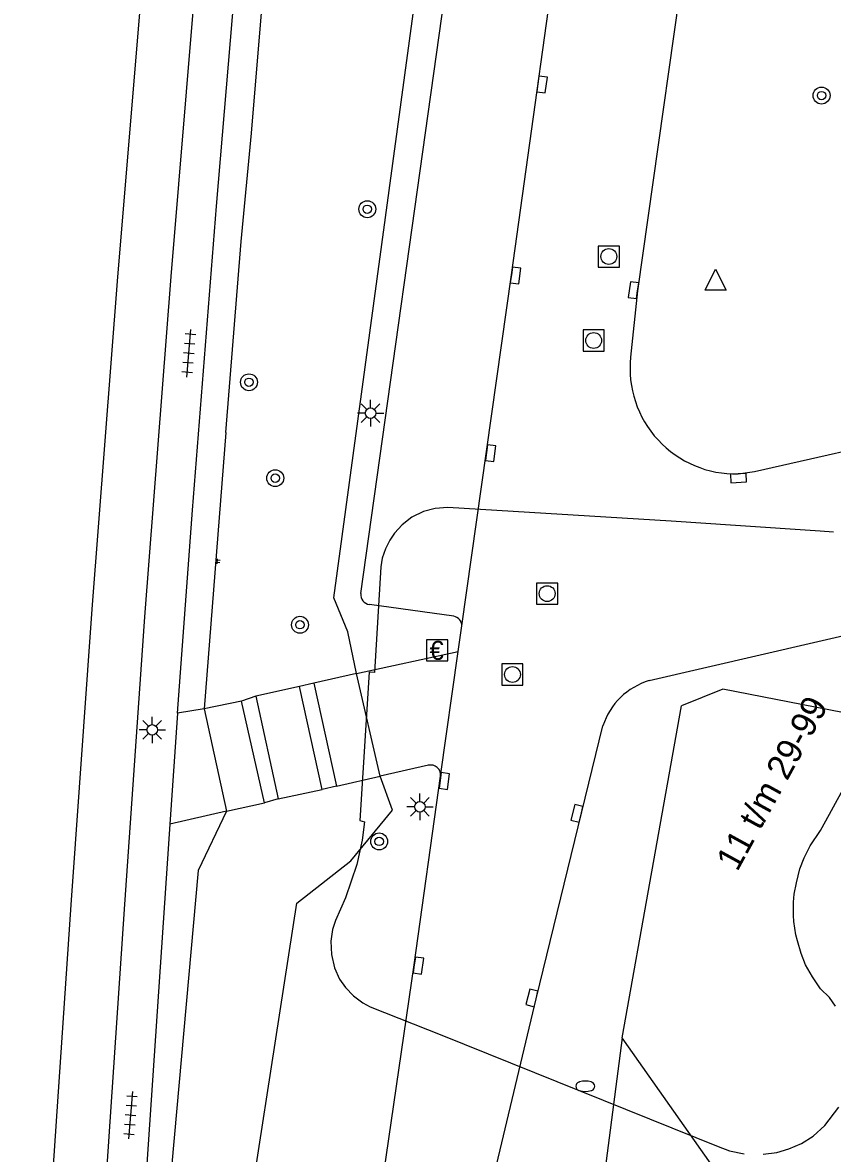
# Model space of a CAD drawing. Extents: x 131000 to 133014, y 396499 to 399001.
# Drawn here: x 132655 to 132693.3, y 396968.2 to 397021.7 of the extents above; entities that cross this region are included whole.
import ezdxf

# ---------------------------------------------------------------- set-up
doc = ezdxf.new("R2010")
doc.units = 0
for name, color, linetype in [('gg-afsc-hekwerk', 7, 'Continuous'), ('gg-knt-BGT kruinlijn', 7, 'Continuous'), ('gg-knt-bovenkant onderkant talud', 7, 'Continuous'), ('gg-knt-trap', 7, 'Continuous'), ('gg-knt-verharding', 7, 'Continuous'), ('gg-knt-verharding nz', 7, 'Continuous'), ('gt-anno-plantopografie huisnummer', 7, 'Continuous'), ('gt-bbg-plantopografie pand', 7, 'Continuous'), ('gt-grn-groengrens', 7, 'Continuous'), ('gt-grn-vlakafsluiter', 7, 'Continuous'), ('gt-symb-betaalautomaat', 7, 'Continuous'), ('gt-symb-boom', 7, 'Continuous'), ('gt-symb-brandkraan', 7, 'Continuous'), ('gt-symb-kolk', 7, 'Continuous'), ('gt-symb-lichtmast', 7, 'Continuous'), ('gt-symb-rioolschacht', 7, 'Continuous'), ('gt-symb-talud symbool', 7, 'Continuous'), ('gt-symb-tegel verharding', 7, 'Continuous'), ('gt-symb-waterafsluiter', 7, 'Continuous')]:
    doc.layers.add(name, color=color, linetype=linetype)

# ---------------------------------------------------------------- blocks, each defined once
blk = doc.blocks.new('gt0-BOOM')
at = {"layer": 'gt-symb-boom'}
for radius in [0.4, 0.2]:
    blk.add_circle((0, 0), radius, dxfattribs=at)
blk = doc.blocks.new('gt0-KOLK')
at = {"layer": 'gt-symb-kolk'}
blk.add_lwpolyline([(0, 0), (0.375, 0), (0.375, 0.4), (-0.375, 0.4), (-0.375, 0), (0, 0)], dxfattribs=at)
blk = doc.blocks.new('gt0-WAFSL')
at = {"layer": 'gt-symb-waterafsluiter'}
for p, q in [((-0.5, -0.333), (0, 0.667)), ((0, 0.667), (0.5, -0.333)), ((0.5, -0.333), (-0.5, -0.333))]:
    blk.add_line(p, q, dxfattribs=at)
blk = doc.blocks.new('gt0-RS')
at = {"layer": 'gt-symb-rioolschacht'}
blk.add_lwpolyline([(-0.5, -0.5), (0.5, -0.5), (0.5, 0.5), (-0.5, 0.5)], close=True, dxfattribs=at)
blk.add_circle((0, 0), 0.375, dxfattribs=at)
blk = doc.blocks.new('gt0-LMAST')
at = {"layer": 'gt-symb-lichtmast'}
for p, q in [((-0.005, 0.246), (-0.005, 0.621)), ((-0.182, 0.173), (-0.447, 0.438)), ((0.172, 0.173), (0.437, 0.438)), ((-0.255, -0.004), (-0.63, -0.004)), ((-0.182, -0.181), (-0.447, -0.446)), ((-0.005, -0.254), (-0.005, -0.629)), ((0.437, -0.446), (0.172, -0.181)), ((0.245, -0.004), (0.62, -0.004))]:
    blk.add_line(p, q, dxfattribs=at)
blk.add_circle((-0.005, -0.004), 0.25, dxfattribs=at)
blk = doc.blocks.new('gt0-BA')
at = {"layer": 'gt-symb-betaalautomaat'}
blk.add_lwpolyline([(-0.498, -0.507), (0.502, -0.507), (0.502, 0.493), (-0.498, 0.493)], close=True, dxfattribs=at)
blk.add_text('€', height=0.9, dxfattribs=at).set_placement((-0.357, -0.457))
blk = doc.blocks.new('gt0-BR')
at = {"layer": 'gt-symb-brandkraan'}
for centre, radius, start, end in [((-0.244, 0), 0.206, 107.5669, 252.4331), ((0.599, -2.664), 3, 106.892, 107.5669), ((0, -0.691), 0.938, 73.108, 106.892), ((-0.599, -2.664), 3, 72.4331, 73.108), ((0.244, 0), 0.206, 287.567, 72.4331), ((0.599, 2.664), 3, 252.4331, 253.108), ((0, 0.691), 0.938, 253.108, 286.8921), ((-0.599, 2.664), 3, 286.8921, 287.567)]:
    blk.add_arc(centre, radius, start, end, dxfattribs=at)
blk = doc.blocks.new('gt0-TEG1')
at = {"layer": 'gt-symb-tegel verharding'}
for p, q in [((-1.125, 0), (1.125, 0)), ((-0.9, -0.25), (-0.9, 0.25)), ((-0.45, -0.25), (-0.45, 0.25)), ((0, -0.25), (0, 0.25)), ((0.45, -0.25), (0.45, 0.25)), ((0.9, -0.25), (0.9, 0.25))]:
    blk.add_line(p, q, dxfattribs=at)
blk = doc.blocks.new('gt0-TALUD_1')
at = {"layer": 'gt-symb-talud symbool'}
for p, q in [((0, -1), (0, 0)), ((-1, -1), (-1, 0)), ((-0.5, -2), (-0.5, 0)), ((0.5, -2), (0.5, 0)), ((1, -1), (1, 0))]:
    blk.add_line(p, q, dxfattribs=at)

msp = doc.modelspace()

# ---------------------------------------------------------------- linework, layer by layer
at = {"layer": 'gg-afsc-hekwerk'}
msp.add_lwpolyline([(132704.487, 396986.981), (132688.136, 396990.18), (132686.18, 396989.38)], dxfattribs=at)
at = {"layer": 'gg-knt-BGT kruinlijn'}
msp.add_line((132664.6, 397002.327), (132663.58, 396989.247), dxfattribs=at)
for points in [[(132664.6, 397002.327), (132665.331, 397011.37), (132665.822, 397016.503), (132666.411, 397023.53), (132667.43, 397033.096), (132668.389, 397044.155), (132669.387, 397054.563), (132670.525, 397065.146)], [(132664.636, 396984.399), (132663.301, 396981.59), (132661.586, 396962.599), (132661.861, 396947.463), (132661.796, 396939.441), (132663.858, 396947.139), (132664.944, 396960.561), (132667.96, 396980.034), (132670.531, 396982.045), (132672.494, 396984.437), (132671.91, 396986.054)]]:
    msp.add_lwpolyline(points, dxfattribs=at)
at = {"layer": 'gg-knt-bovenkant onderkant talud'}
msp.add_lwpolyline([(132670.799, 396990.91), (132670.379, 396992.886), (132669.717, 396994.5), (132678.546, 397059.447), (132684.079, 397069.971), (132687.684, 397077.116), (132688.644, 397079.705)], dxfattribs=at)
at = {"layer": 'gg-knt-trap'}
for p, q in [((132670.799, 396990.91), (132668.774, 396990.461)), ((132671.91, 396986.054), (132670.799, 396990.91)), ((132668.086, 396990.298), (132666.026, 396989.846)), ((132669.166, 396985.416), (132668.086, 396990.298)), ((132668.774, 396990.461), (132669.841, 396985.577)), ((132666.026, 396989.846), (132667.084, 396984.984)), ((132665.339, 396989.6), (132663.58, 396989.247)), ((132663.58, 396989.247), (132664.636, 396984.399)), ((132666.434, 396984.789), (132665.339, 396989.6)), ((132669.841, 396985.577), (132671.91, 396986.054)), ((132667.084, 396984.984), (132669.166, 396985.416)), ((132664.636, 396984.399), (132666.434, 396984.789))]:
    msp.add_line(p, q, dxfattribs=at)
at = {"layer": 'gg-knt-verharding'}
for p, q in [((132670.995, 396994.705), (132678.852, 397050.666)), ((132662.308, 396989.037), (132663.025, 396998.643)), ((132675.395, 396993.622), (132671.406, 396994.176)), ((132675.61, 396991.952), (132675.782, 396993.169)), ((132670.799, 396990.91), (132675.61, 396991.952)), ((132674.774, 396986.058), (132675.61, 396991.952)), ((132668.774, 396990.461), (132668.086, 396990.298)), ((132666.026, 396989.846), (132665.339, 396989.6)), ((132663.58, 396989.247), (132662.308, 396989.037)), ((132662.308, 396989.037), (132661.946, 396983.786)), ((132674.193, 396986.567), (132671.91, 396986.054)), ((132669.841, 396985.577), (132669.166, 396985.416)), ((132667.084, 396984.984), (132666.434, 396984.789)), ((132664.636, 396984.399), (132661.946, 396983.786)), ((132661.946, 396983.786), (132660.129, 396956.777))]:
    msp.add_line(p, q, dxfattribs=at)
for points in [[(132654.981, 396949.906), (132655.882, 396959.236), (132657.286, 396979.956), (132658.275, 396993.954), (132659.483, 397009.7), (132660.788, 397025.224), (132662.302, 397041.697), (132663.671, 397055.853), (132665.352, 397072.367), (132667.056, 397087.004), (132668.763, 397100.961), (132670.393, 397113.845), (132671.579, 397122.829), (132673.739, 397137.68)], [(132675.47, 397137.189), (132674.869, 397133.445), (132675.366, 397132.307), (132674.305, 397124.179), (132672.9, 397113.719), (132670.509, 397094.666), (132668.643, 397079.225), (132667.882, 397072.501), (132666.154, 397055.548), (132664.801, 397041.606), (132663.096, 397022.834), (132662.004, 397009.709), (132660.753, 396993.596), (132659.794, 396979.761), (132658.247, 396956.828), (132658.169, 396954.791), (132658.257, 396952.797), (132659.3, 396932.79), (132659.54, 396929.812), (132660.051, 396926.839)], [(132663.025, 396998.643), (132664.167, 397013.042), (132665.398, 397027.623), (132667.322, 397048.003), (132668.822, 397063.462)], [(132687.489, 397033.138), (132686.792, 397028.104), (132684.103, 397009.036), (132683.771, 397005.883)], [(132688.869, 397000.365), (132689.644, 397000.484), (132697.447, 397002.246)], [(132684.655, 396990.577), (132700.421, 396994.224), (132703.185, 396992.678), (132703.776, 396990.179), (132704.487, 396986.981)], [(132677.265, 396966.97), (132679.295, 396975.505), (132682.461, 396988.441)], [(132670.753, 396958.154), (132673.529, 396977.116), (132674.774, 396986.058)]]:
    msp.add_lwpolyline(points, dxfattribs=at)
for centre, radius, start, end in [((132688.74, 397005.36), 4.996, 173.9877, 271.4811), ((132671.483, 396994.66), 0.49, 174.7235, 260.9664), ((132675.325, 396993.17), 0.457, 359.8136, 81.2012), ((132685.583, 396987.429), 3.281, 106.4198, 162.0453), ((132674.308, 396986.112), 0.469, 353.3542, 104.2041)]:
    msp.add_arc(centre, radius, start, end, dxfattribs=at)
at = {"layer": 'gg-knt-verharding nz'}
msp.add_lwpolyline([(132675.782, 396993.169), (132678.127, 397009.785), (132680.832, 397029.185), (132682.271, 397039.363), (132683.863, 397050.85)], dxfattribs=at)
at = {"layer": 'gt-bbg-plantopografie pand'}
for points in [[(132693.383, 396997.606), (132692.751, 396997.648), (132688.737, 396997.918), (132685.695, 396998.122), (132675.12, 396998.767), (132674.523, 396998.728), (132673.961, 396998.578), (132673.414, 396998.31), (132672.958, 396997.952), (132672.59, 396997.552), (132672.37, 396997.233), (132672.159, 396996.814), (132672.013, 396996.369), (132671.939, 396995.966), (132671.64, 396990.967), (132671.385, 396990.982), (132670.943, 396983.962), (132671.168, 396983.891)], [(132693.481, 396975.167), (132693.186, 396975.569), (132692.767, 396975.992), (132692.38, 396976.555), (132692.06, 396977.128), (132691.84, 396977.652), (132691.679, 396978.258), (132691.602, 396978.548), (132691.506, 396979.171), (132691.485, 396979.457), (132691.484, 396980.09), (132691.51, 396980.462), (132691.62, 396981.004), (132691.78, 396981.665), (132691.993, 396982.188), (132692.275, 396982.761), (132692.758, 396983.474), (132693.191, 396984.262), (132694.772, 396987.144)], [(132671.168, 396983.891), (132671.054, 396983.021), (132670.808, 396981.877), (132670.276, 396980.287), (132669.796, 396979.217), (132669.657, 396978.787), (132669.578, 396978.244), (132669.602, 396977.614), (132669.744, 396976.98), (132669.988, 396976.444), (132670.264, 396976.053), (132670.645, 396975.652), (132671.094, 396975.315), (132671.434, 396975.132), (132674.825, 396973.785)], [(132674.825, 396973.785), (132687.922, 396968.525), (132688.452, 396968.313), (132689.149, 396968.17)], [(132690.053, 396968.162), (132690.7, 396968.243), (132691.265, 396968.411), (132691.859, 396968.667), (132692.409, 396969.013), (132692.963, 396969.513), (132693.633, 396970.378)]]:
    msp.add_lwpolyline(points, dxfattribs=at)
at = {"layer": 'gt-grn-groengrens'}
msp.add_line((132683.37, 396973.66), (132681.602, 396960.013), dxfattribs=at)
at = {"layer": 'gt-grn-vlakafsluiter'}
msp.add_line((132683.37, 396973.66), (132686.18, 396989.38), dxfattribs=at)
msp.add_lwpolyline([(132689.483, 396967.192), (132687.58, 396967.68), (132683.37, 396973.66)], dxfattribs=at)

# ---------------------------------------------------------------- block references
at = {"layer": 'gt-symb-betaalautomaat'}
msp.add_blockref('gt0-BA', (132674.607, 396992.015), dxfattribs=at)
at = {"layer": 'gt-symb-boom'}
for p in [(132692.815, 397018.274), (132671.303, 397012.892), (132666.944, 397000.162), (132668.115, 396993.222), (132671.866, 396982.964)]:
    msp.add_blockref('gt0-BOOM', p, dxfattribs=at)
at = {"layer": 'gt-symb-boom', "rotation": 123.91251258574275}
msp.add_blockref('gt0-BOOM', (132665.7, 397004.701), dxfattribs=at)
at = {"layer": 'gt-symb-brandkraan'}
msp.add_blockref('gt0-BR', (132681.627, 396971.372), dxfattribs=at)
at = {"layer": 'gt-symb-kolk'}
for p, rotation in [((132679.381, 397018.826), -97.89273124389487), ((132678.127, 397009.785), -97.99886038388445), ((132684.103, 397009.036), 81.9760409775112), ((132676.945, 397001.375), -98.07190163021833), ((132688.869, 397000.365), -176.72974228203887), ((132674.752, 396985.85), -97.96689296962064), ((132681.426, 396984.246), 76.19666492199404), ((132673.529, 396977.116), -98.33324564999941), ((132679.295, 396975.505), 76.29648089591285)]:
    msp.add_blockref('gt0-KOLK', p, dxfattribs=dict(at, rotation=rotation))
at = {"layer": 'gt-symb-lichtmast'}
for p in [(132671.463, 397003.242), (132661.124, 396988.249), (132673.8, 396984.604)]:
    msp.add_blockref('gt0-LMAST', p, dxfattribs=at)
at = {"layer": 'gt-symb-rioolschacht'}
for p in [(132682.739, 397010.653), (132682.021, 397006.682), (132679.821, 396994.697), (132678.175, 396990.864)]:
    msp.add_blockref('gt0-RS', p, dxfattribs=at)
at = {"layer": 'gt-symb-talud symbool', "xscale": 0.10031948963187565, "yscale": 0.10031948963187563, "rotation": 85.42607874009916}
msp.add_blockref('gt0-TALUD_1', (132664.124, 396996.226), dxfattribs=at)
at = {"layer": 'gt-symb-tegel verharding'}
for p, rotation in [((132662.854, 397006.072), 85.0650140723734), ((132660.091, 396970.01), -94.5876256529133)]:
    msp.add_blockref('gt0-TEG1', p, dxfattribs=dict(at, rotation=rotation))
at = {"layer": 'gt-symb-waterafsluiter'}
msp.add_blockref('gt0-WAFSL', (132687.797, 397009.397), dxfattribs=at)

# ---------------------------------------------------------------- texts
at = {"layer": 'gt-anno-plantopografie huisnummer'}
msp.add_text('11 t/m 29-99', height=1.2, rotation=61.2511, dxfattribs=at).set_placement((132688.821, 396981.496))

doc.saveas('drawing.dxf')
